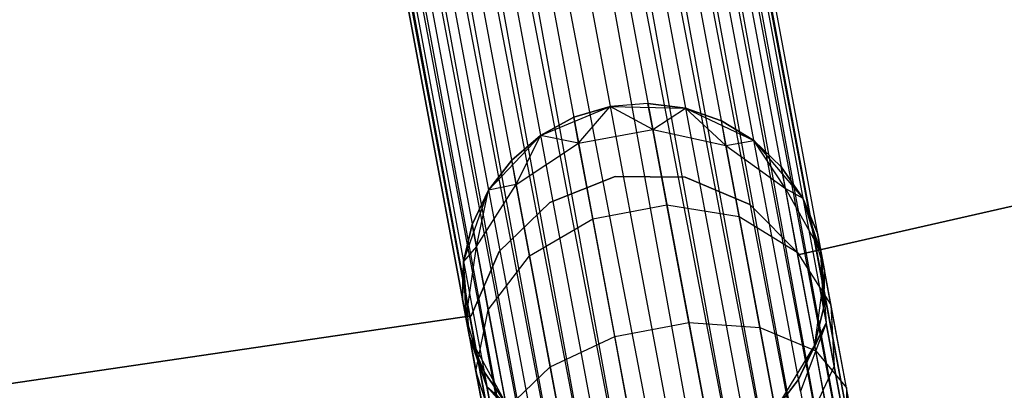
# Model space of a CAD drawing. Extents: x -102 to 102, y -101 to 102.
# Tile 281 of 481: x 7.7 to 13.13, y -60.02 to -57.98. Entities that reach past the tile are written whole.
import ezdxf

# ---------------------------------------------------------------- set-up
doc = ezdxf.new("R2010")
doc.units = 0
doc.header["$LTSCALE"] = 25.4
doc.layers.get('0').update_dxf_attribs({"linetype": 'CONTINUOUS'})

# ---------------------------------------------------------------- blocks, each defined once
blk = doc.blocks.new('NL2500011659_STL')
at = {"color": 0}
for p, q in [((15.8272, -79.0952, -7.3955), (8.9158, -42.3587, -7.191)), ((8.9158, -42.3587, -7.191), (15.7009, -79.1189, -7)), ((8.9158, -42.3587, -7.191), (15.7009, -79.1189, -7)), ((15.8272, -79.0952, -7.3955), (8.9158, -42.3587, -7.191)), ((8.9158, -42.3587, -7.809), (15.7845, -79.1032, -7.809)), ((8.9158, -42.3587, -7.809), (15.7845, -79.1032, -7.809)), ((8.9585, -42.3508, -7.3955), (15.8272, -79.0952, -7.3955)), ((8.9585, -42.3508, -7.6045), (15.8272, -79.0952, -7.3955)), ((15.7845, -79.1032, -7.809), (8.9585, -42.3508, -7.6045)), ((8.9585, -42.3508, -7.6045), (15.8272, -79.0952, -7.3955)), ((8.9585, -42.3508, -7.3955), (15.8272, -79.0952, -7.3955)), ((15.7845, -79.1032, -7.809), (8.9585, -42.3508, -7.6045)), ((8.5587, -42.4255, -6.691), (15.4274, -79.17, -6.691)), ((8.5587, -42.4255, -6.691), (15.4274, -79.17, -6.691)), ((15.2494, -79.2032, -8.4135), (8.5587, -42.4255, -8.309)), ((8.5587, -42.4255, -8.309), (15.5801, -79.1414, -8.1691)), ((8.5587, -42.4255, -8.309), (15.5801, -79.1414, -8.1691)), ((15.2494, -79.2032, -8.4135), (8.5587, -42.4255, -8.309)), ((15.7009, -79.1189, -7), (8.7114, -42.3969, -6.8309)), ((8.7114, -42.3969, -6.8309), (15.4274, -79.17, -6.691)), ((8.7114, -42.3969, -6.8309), (15.4274, -79.17, -6.691)), ((15.7009, -79.1189, -7), (8.7114, -42.3969, -6.8309)), ((8.7114, -42.3969, -8.1691), (15.5801, -79.1414, -8.1691)), ((8.7114, -42.3969, -8.1691), (15.5801, -79.1414, -8.1691)), ((8.8322, -42.3744, -7), (15.7009, -79.1189, -7)), ((8.8322, -42.3744, -7), (15.7009, -79.1189, -7)), ((15.5801, -79.1414, -8.1691), (8.8322, -42.3744, -8)), ((8.8322, -42.3744, -8), (15.7845, -79.1032, -7.809)), ((8.8322, -42.3744, -8), (15.7845, -79.1032, -7.809)), ((15.5801, -79.1414, -8.1691), (8.8322, -42.3744, -8)), ((15.4274, -79.17, -6.691), (8.3807, -42.4588, -6.5865)), ((8.3807, -42.4588, -6.5865), (15.054, -79.2398, -6.5218)), ((8.3807, -42.4588, -6.5865), (15.054, -79.2398, -6.5218)), ((15.4274, -79.17, -6.691), (8.3807, -42.4588, -6.5865)), ((8.3807, -42.4588, -8.4135), (15.2494, -79.2032, -8.4135)), ((8.3807, -42.4588, -8.4135), (15.2494, -79.2032, -8.4135)), ((7.9809, -42.5335, -6.5), (14.8496, -79.278, -6.5)), ((7.9809, -42.5335, -6.5), (14.8496, -79.278, -6.5)), ((7.9809, -42.5335, -8.5), (14.8496, -79.278, -8.5)), ((7.9809, -42.5335, -8.5), (14.8496, -79.278, -8.5)), ((8.1853, -42.4953, -6.5218), (15.054, -79.2398, -6.5218)), ((8.1853, -42.4953, -6.5218), (15.054, -79.2398, -6.5218)), ((8.1853, -42.4953, -8.4782), (14.8496, -79.278, -8.5)), ((8.1853, -42.4953, -8.4782), (14.8496, -79.278, -8.5)), ((8.1853, -42.4953, -8.4782), (15.2494, -79.2032, -8.4135)), ((8.1853, -42.4953, -8.4782), (15.2494, -79.2032, -8.4135)), ((14.4498, -79.3527, -8.4135), (7.7765, -42.5717, -8.4782)), ((7.7765, -42.5717, -8.4782), (14.8496, -79.278, -8.5)), ((14.4498, -79.3527, -8.4135), (7.7765, -42.5717, -8.4782)), ((7.7765, -42.5717, -6.5218), (14.6453, -79.3162, -6.5218)), ((7.7765, -42.5717, -6.5218), (14.6453, -79.3162, -6.5218)), ((7.7765, -42.5717, -8.4782), (14.8496, -79.278, -8.5)), ((14.1191, -79.4145, -8.1691), (7.4031, -42.6415, -8.309)), ((7.4031, -42.6415, -8.309), (14.4498, -79.3527, -8.4135)), ((7.4031, -42.6415, -8.309), (14.4498, -79.3527, -8.4135)), ((14.1191, -79.4145, -8.1691), (7.4031, -42.6415, -8.309)), ((7.4031, -42.6415, -6.691), (14.2719, -79.386, -6.691)), ((7.4031, -42.6415, -6.691), (14.2719, -79.386, -6.691)), ((7.5811, -42.6082, -8.4135), (14.4498, -79.3527, -8.4135)), ((7.5811, -42.6082, -8.4135), (14.4498, -79.3527, -8.4135)), ((14.6453, -79.3162, -6.5218), (7.5811, -42.6082, -6.5865)), ((7.5811, -42.6082, -6.5865), (14.2719, -79.386, -6.691)), ((7.5811, -42.6082, -6.5865), (14.2719, -79.386, -6.691)), ((14.6453, -79.3162, -6.5218), (7.5811, -42.6082, -6.5865)), ((13.9148, -79.4527, -7.809), (7.1296, -42.6926, -8)), ((7.1296, -42.6926, -8), (14.1191, -79.4145, -8.1691)), ((7.1296, -42.6926, -8), (14.1191, -79.4145, -8.1691)), ((13.9148, -79.4527, -7.809), (7.1296, -42.6926, -8)), ((7.1296, -42.6926, -7), (13.9984, -79.4371, -7)), ((7.1296, -42.6926, -7), (13.9984, -79.4371, -7)), ((7.2504, -42.67, -8.1691), (14.1191, -79.4145, -8.1691)), ((7.2504, -42.67, -8.1691), (14.1191, -79.4145, -8.1691)), ((14.2719, -79.386, -6.691), (7.2504, -42.67, -6.8309)), ((7.2504, -42.67, -6.8309), (13.9984, -79.4371, -7)), ((7.2504, -42.67, -6.8309), (13.9984, -79.4371, -7)), ((14.2719, -79.386, -6.691), (7.2504, -42.67, -6.8309)), ((13.872, -79.4607, -7.3955), (7.0033, -42.7162, -7.6045)), ((7.0033, -42.7162, -7.3955), (13.872, -79.4607, -7.3955)), ((13.872, -79.4607, -7.3955), (7.0033, -42.7162, -7.6045)), ((7.0033, -42.7162, -7.6045), (13.9148, -79.4527, -7.809)), ((7.0033, -42.7162, -7.6045), (13.9148, -79.4527, -7.809)), ((7.0033, -42.7162, -7.3955), (13.872, -79.4607, -7.3955)), ((7.046, -42.7083, -7.809), (13.9148, -79.4527, -7.809)), ((7.046, -42.7083, -7.809), (13.9148, -79.4527, -7.809)), ((13.9984, -79.4371, -7), (7.046, -42.7083, -7.191)), ((7.046, -42.7083, -7.191), (13.872, -79.4607, -7.3955)), ((7.046, -42.7083, -7.191), (13.872, -79.4607, -7.3955)), ((13.9984, -79.4371, -7), (7.046, -42.7083, -7.191)), ((10.5737, -58.6174, -314), (10.9576, -58.4577, -314)), ((10.5737, -58.6174, -314), (10.9576, -58.4577, -314)), ((10.9576, -58.4577, -309.5), (10.7573, -58.5173, -309.5)), ((10.7573, -58.5173, -309.5), (10.9576, -58.4577, -314)), ((10.9576, -58.4577, -309.5), (10.7573, -58.5173, -309.5)), ((10.7573, -58.5173, -309.5), (10.9576, -58.4577, -314)), ((10.7841, -58.6606, -308.5797), (10.9576, -58.4577, -309.5)), ((10.7841, -58.6606, -308.5797), (10.9576, -58.4577, -309.5)), ((11.166, -58.4409, -309.5), (10.9576, -58.4577, -309.5)), ((11.166, -58.4409, -309.5), (10.9576, -58.4577, -309.5)), ((11.166, -58.4409, -309.5), (10.9576, -58.4577, -314)), ((11.166, -58.4409, -309.5), (10.9576, -58.4577, -314)), ((10.9576, -58.4577, -314), (11.3733, -58.4679, -314)), ((11.1928, -58.5842, -308.5797), (10.9576, -58.4577, -309.5)), ((11.1928, -58.5842, -308.5797), (10.9576, -58.4577, -309.5)), ((10.9576, -58.4577, -309.5), (10.9576, -58.4577, -314)), ((10.9576, -58.4577, -309.5), (10.9576, -58.4577, -314)), ((10.9576, -58.4577, -314), (11.3733, -58.4679, -314)), ((11.1928, -58.5842, -308.5797), (11.166, -58.4409, -309.5)), ((11.1928, -58.5842, -308.5797), (11.166, -58.4409, -309.5)), ((11.3733, -58.4679, -309.5), (11.166, -58.4409, -309.5)), ((11.166, -58.4409, -309.5), (11.3733, -58.4679, -314)), ((11.166, -58.4409, -309.5), (11.3733, -58.4679, -314)), ((11.3733, -58.4679, -309.5), (11.166, -58.4409, -309.5)), ((11.1928, -58.5842, -308.5797), (11.3733, -58.4679, -309.5)), ((11.1928, -58.5842, -308.5797), (11.3733, -58.4679, -309.5)), ((11.3733, -58.4679, -314), (11.7489, -58.6463, -314)), ((11.5958, -58.6725, -308.632), (11.3733, -58.4679, -309.5)), ((11.5958, -58.6725, -308.632), (11.3733, -58.4679, -309.5)), ((11.5705, -58.5374, -309.5), (11.3733, -58.4679, -309.5)), ((11.3733, -58.4679, -314), (11.5705, -58.5374, -309.5)), ((11.3733, -58.4679, -314), (11.7489, -58.6463, -314)), ((11.3733, -58.4679, -309.5), (11.3733, -58.4679, -314)), ((11.3733, -58.4679, -309.5), (11.3733, -58.4679, -314)), ((11.5705, -58.5374, -309.5), (11.3733, -58.4679, -309.5)), ((11.3733, -58.4679, -314), (11.5705, -58.5374, -309.5)), ((10.7573, -58.5173, -309.5), (10.5737, -58.6174, -309.5)), ((10.5737, -58.6174, -314), (10.7573, -58.5173, -309.5)), ((10.7573, -58.5173, -309.5), (10.5737, -58.6174, -309.5)), ((10.5737, -58.6174, -314), (10.7573, -58.5173, -309.5)), ((10.7841, -58.6606, -308.5797), (10.7573, -58.5173, -309.5)), ((10.7841, -58.6606, -308.5797), (10.7573, -58.5173, -309.5)), ((11.5958, -58.6725, -308.632), (11.5705, -58.5374, -309.5)), ((11.5958, -58.6725, -308.632), (11.5705, -58.5374, -309.5)), ((11.7489, -58.6463, -309.5), (11.5705, -58.5374, -309.5)), ((11.5705, -58.5374, -309.5), (11.7489, -58.6463, -314)), ((11.5705, -58.5374, -309.5), (11.7489, -58.6463, -314)), ((11.7489, -58.6463, -309.5), (11.5705, -58.5374, -309.5)), ((10.7841, -58.6606, -308.5797), (11.1928, -58.5842, -308.5797)), ((10.7841, -58.6606, -308.5797), (11.1928, -58.5842, -308.5797)), ((11.1928, -58.5842, -308.5797), (11.5958, -58.6725, -308.632)), ((11.2705, -59, -307.7495), (11.1928, -58.5842, -308.5797)), ((11.2705, -59, -307.7495), (11.1928, -58.5842, -308.5797)), ((11.1928, -58.5842, -308.5797), (11.5958, -58.6725, -308.632)), ((10.2879, -58.9194, -314), (10.5737, -58.6174, -314)), ((10.2879, -58.9194, -314), (10.5737, -58.6174, -314)), ((10.5737, -58.6174, -309.5), (10.415, -58.7534, -309.5)), ((10.415, -58.7534, -309.5), (10.5737, -58.6174, -314)), ((10.415, -58.7534, -309.5), (10.5737, -58.6174, -314)), ((10.5737, -58.6174, -309.5), (10.415, -58.7534, -309.5)), ((10.4402, -58.8885, -308.632), (10.5737, -58.6174, -309.5)), ((10.4402, -58.8885, -308.632), (10.5737, -58.6174, -309.5)), ((10.7841, -58.6606, -308.5797), (10.5737, -58.6174, -309.5)), ((10.7841, -58.6606, -308.5797), (10.5737, -58.6174, -309.5)), ((10.5737, -58.6174, -309.5), (10.5737, -58.6174, -314)), ((10.5737, -58.6174, -309.5), (10.5737, -58.6174, -314)), ((11.5958, -58.6725, -308.632), (11.7489, -58.6463, -309.5)), ((11.5958, -58.6725, -308.632), (11.7489, -58.6463, -309.5)), ((11.7489, -58.6463, -314), (12.0195, -58.9621, -314)), ((11.9233, -58.9103, -308.7274), (11.7489, -58.6463, -309.5)), ((11.9233, -58.9103, -308.7274), (11.7489, -58.6463, -309.5)), ((11.9008, -58.79, -309.5), (11.7489, -58.6463, -309.5)), ((11.7489, -58.6463, -314), (11.9008, -58.79, -309.5)), ((11.7489, -58.6463, -314), (12.0195, -58.9621, -314)), ((11.7489, -58.6463, -309.5), (11.7489, -58.6463, -314)), ((11.7489, -58.6463, -309.5), (11.7489, -58.6463, -314)), ((11.9008, -58.79, -309.5), (11.7489, -58.6463, -309.5)), ((11.7489, -58.6463, -314), (11.9008, -58.79, -309.5)), ((10.4402, -58.8885, -308.632), (10.7841, -58.6606, -308.5797)), ((10.4402, -58.8885, -308.632), (10.7841, -58.6606, -308.5797)), ((10.8618, -59.0764, -307.7495), (10.7841, -58.6606, -308.5797)), ((10.8618, -59.0764, -307.7495), (10.7841, -58.6606, -308.5797)), ((11.5958, -58.6725, -308.632), (11.9233, -58.9103, -308.7274)), ((11.6691, -59.0647, -307.8489), (11.5958, -58.6725, -308.632)), ((11.6691, -59.0647, -307.8489), (11.5958, -58.6725, -308.632)), ((11.5958, -58.6725, -308.632), (11.9233, -58.9103, -308.7274)), ((14.7358, -58.6532, -312), (12.0004, -59.2727, -312)), ((12.0004, -59.2727, -314), (14.7358, -58.6532, -314)), ((12.0004, -59.2727, -314), (14.7358, -58.6532, -314)), ((14.7358, -58.6532, -312), (12.0004, -59.2727, -312)), ((10.415, -58.7534, -309.5), (10.2879, -58.9194, -309.5)), ((10.2879, -58.9194, -314), (10.415, -58.7534, -309.5)), ((10.415, -58.7534, -309.5), (10.2879, -58.9194, -309.5)), ((10.2879, -58.9194, -314), (10.415, -58.7534, -309.5)), ((10.4402, -58.8885, -308.632), (10.415, -58.7534, -309.5)), ((10.4402, -58.8885, -308.632), (10.415, -58.7534, -309.5)), ((11.9233, -58.9103, -308.7274), (11.9008, -58.79, -309.5)), ((11.9233, -58.9103, -308.7274), (11.9008, -58.79, -309.5)), ((12.0195, -58.9621, -309.5), (11.9008, -58.79, -309.5)), ((11.9008, -58.79, -309.5), (12.0195, -58.9621, -314)), ((11.9008, -58.79, -309.5), (12.0195, -58.9621, -314)), ((12.0195, -58.9621, -309.5), (11.9008, -58.79, -309.5)), ((10.9846, -58.8437, -312), (10.6252, -58.9868, -312)), ((10.6252, -58.9868, -314), (10.9846, -58.8437, -314)), ((10.6252, -58.9868, -314), (10.9846, -58.8437, -314)), ((10.9846, -58.8437, -312), (10.6252, -58.9868, -312)), ((11.3714, -58.8477, -312), (10.9846, -58.8437, -312)), ((10.9846, -58.8437, -312), (10.9846, -58.8437, -314)), ((10.9846, -58.8437, -314), (11.3714, -58.8477, -314)), ((10.9846, -58.8437, -312), (10.9846, -58.8437, -314)), ((10.9846, -58.8437, -314), (11.3714, -58.8477, -314)), ((11.3714, -58.8477, -312), (10.9846, -58.8437, -312)), ((11.7278, -58.9982, -312), (11.3714, -58.8477, -312)), ((11.3714, -58.8477, -312), (11.3714, -58.8477, -314)), ((11.3714, -58.8477, -314), (11.7278, -58.9982, -314)), ((11.3714, -58.8477, -312), (11.3714, -58.8477, -314)), ((11.3714, -58.8477, -314), (11.7278, -58.9982, -314)), ((11.7278, -58.9982, -312), (11.3714, -58.8477, -312)), ((10.1497, -59.3116, -314), (10.2879, -58.9194, -314)), ((10.1497, -59.3116, -314), (10.2879, -58.9194, -314)), ((10.2879, -58.9194, -309.5), (10.1982, -59.1083, -309.5)), ((10.1982, -59.1083, -309.5), (10.2879, -58.9194, -314)), ((10.1982, -59.1083, -309.5), (10.2879, -58.9194, -314)), ((10.2879, -58.9194, -309.5), (10.1982, -59.1083, -309.5)), ((10.2207, -59.2286, -308.7274), (10.4402, -58.8885, -308.632)), ((10.2207, -59.2286, -308.7274), (10.4402, -58.8885, -308.632)), ((10.2207, -59.2286, -308.7274), (10.2879, -58.9194, -309.5)), ((10.2207, -59.2286, -308.7274), (10.2879, -58.9194, -309.5)), ((10.4402, -58.8885, -308.632), (10.2879, -58.9194, -309.5)), ((10.4402, -58.8885, -308.632), (10.2879, -58.9194, -309.5)), ((10.2879, -58.9194, -309.5), (10.2879, -58.9194, -314)), ((10.2879, -58.9194, -309.5), (10.2879, -58.9194, -314)), ((10.5135, -59.2807, -307.8489), (10.4402, -58.8885, -308.632)), ((10.5135, -59.2807, -307.8489), (10.4402, -58.8885, -308.632)), ((11.9233, -58.9103, -308.7274), (12.0195, -58.9621, -309.5)), ((11.9233, -58.9103, -308.7274), (12.0195, -58.9621, -309.5)), ((11.9233, -58.9103, -308.7274), (12.1187, -59.2564, -308.8497)), ((11.9885, -59.2593, -308.0305), (11.9233, -58.9103, -308.7274)), ((11.9885, -59.2593, -308.0305), (11.9233, -58.9103, -308.7274)), ((11.9233, -58.9103, -308.7274), (12.1187, -59.2564, -308.8497)), ((12.0195, -58.9621, -314), (12.1382, -59.3606, -314)), ((12.1187, -59.2564, -308.8497), (12.0195, -58.9621, -309.5)), ((12.1187, -59.2564, -308.8497), (12.0195, -58.9621, -309.5)), ((12.0998, -59.1551, -309.5), (12.0195, -58.9621, -309.5)), ((12.0195, -58.9621, -314), (12.0998, -59.1551, -309.5)), ((12.0195, -58.9621, -314), (12.1382, -59.3606, -314)), ((12.0195, -58.9621, -309.5), (12.0195, -58.9621, -314)), ((12.0195, -58.9621, -309.5), (12.0195, -58.9621, -314)), ((12.0998, -59.1551, -309.5), (12.0195, -58.9621, -309.5)), ((12.0195, -58.9621, -314), (12.0998, -59.1551, -309.5)), ((10.6252, -58.9868, -312), (10.347, -59.2556, -312)), ((10.347, -59.2556, -314), (10.6252, -58.9868, -314)), ((10.347, -59.2556, -314), (10.6252, -58.9868, -314)), ((10.6252, -58.9868, -312), (10.347, -59.2556, -312)), ((10.6252, -58.9868, -312), (10.6252, -58.9868, -314)), ((10.6252, -58.9868, -312), (10.6252, -58.9868, -314)), ((10.8618, -59.0764, -307.7495), (11.2705, -59, -307.7495)), ((10.8618, -59.0764, -307.7495), (11.2705, -59, -307.7495)), ((11.2705, -59, -307.7495), (11.6691, -59.0647, -307.8489)), ((11.3916, -59.6477, -307.0906), (11.2705, -59, -307.7495)), ((11.3916, -59.6477, -307.0906), (11.2705, -59, -307.7495)), ((11.2705, -59, -307.7495), (11.6691, -59.0647, -307.8489)), ((12.0004, -59.2727, -312), (11.7278, -58.9982, -312)), ((11.7278, -58.9982, -312), (11.7278, -58.9982, -314)), ((11.7278, -58.9982, -314), (12.0004, -59.2727, -314)), ((11.7278, -58.9982, -312), (11.7278, -58.9982, -314)), ((11.7278, -58.9982, -314), (12.0004, -59.2727, -314)), ((12.0004, -59.2727, -312), (11.7278, -58.9982, -312)), ((10.5135, -59.2807, -307.8489), (10.8618, -59.0764, -307.7495)), ((10.5135, -59.2807, -307.8489), (10.8618, -59.0764, -307.7495)), ((10.9829, -59.7241, -307.0906), (10.8618, -59.0764, -307.7495)), ((10.9829, -59.7241, -307.0906), (10.8618, -59.0764, -307.7495)), ((11.6691, -59.0647, -307.8489), (11.9885, -59.2593, -308.0305)), ((11.7833, -59.6756, -307.2274), (11.6691, -59.0647, -307.8489)), ((11.7833, -59.6756, -307.2274), (11.6691, -59.0647, -307.8489)), ((11.6691, -59.0647, -307.8489), (11.9885, -59.2593, -308.0305)), ((10.1982, -59.1083, -309.5), (10.1497, -59.3116, -309.5)), ((10.1497, -59.3116, -314), (10.1982, -59.1083, -309.5)), ((10.1982, -59.1083, -309.5), (10.1497, -59.3116, -309.5)), ((10.1497, -59.3116, -314), (10.1982, -59.1083, -309.5)), ((10.2207, -59.2286, -308.7274), (10.1982, -59.1083, -309.5)), ((10.2207, -59.2286, -308.7274), (10.1982, -59.1083, -309.5)), ((12.1187, -59.2564, -308.8497), (12.0998, -59.1551, -309.5)), ((12.0998, -59.1551, -309.5), (12.1382, -59.3606, -314)), ((12.1187, -59.2564, -308.8497), (12.0998, -59.1551, -309.5)), ((12.0998, -59.1551, -309.5), (12.1382, -59.3606, -314)), ((10.2207, -59.2286, -308.7274), (10.1497, -59.3116, -309.5)), ((10.2207, -59.2286, -308.7274), (10.1497, -59.3116, -309.5)), ((10.1635, -59.6219, -308.8497), (10.2207, -59.2286, -308.7274)), ((10.1635, -59.6219, -308.8497), (10.2207, -59.2286, -308.7274)), ((10.286, -59.5776, -308.0305), (10.2207, -59.2286, -308.7274)), ((10.286, -59.5776, -308.0305), (10.2207, -59.2286, -308.7274)), ((10.347, -59.2556, -312), (10.1916, -59.6099, -312)), ((10.1916, -59.6099, -314), (10.347, -59.2556, -314)), ((10.1916, -59.6099, -314), (10.347, -59.2556, -314)), ((10.347, -59.2556, -312), (10.1916, -59.6099, -312)), ((10.286, -59.5776, -308.0305), (10.5135, -59.2807, -307.8489)), ((10.286, -59.5776, -308.0305), (10.5135, -59.2807, -307.8489)), ((10.347, -59.2556, -312), (10.347, -59.2556, -314)), ((10.347, -59.2556, -312), (10.347, -59.2556, -314)), ((10.6277, -59.8916, -307.2274), (10.5135, -59.2807, -307.8489)), ((10.6277, -59.8916, -307.2274), (10.5135, -59.2807, -307.8489)), ((11.9885, -59.2593, -308.0305), (12.1736, -59.5502, -308.263)), ((12.0902, -59.803, -307.4774), (11.9885, -59.2593, -308.0305)), ((12.0902, -59.803, -307.4774), (11.9885, -59.2593, -308.0305)), ((11.9885, -59.2593, -308.0305), (12.1736, -59.5502, -308.263)), ((12.0004, -59.2727, -312), (12.0004, -59.2727, -314)), ((12.0004, -59.2727, -312), (12.0004, -59.2727, -314)), ((12.133, -59.5696, -309.5), (12.1187, -59.2564, -308.8497)), ((12.1187, -59.2564, -308.8497), (12.1482, -59.651, -308.9774)), ((12.133, -59.5696, -309.5), (12.1187, -59.2564, -308.8497)), ((12.1382, -59.3606, -309.5), (12.1187, -59.2564, -308.8497)), ((12.1382, -59.3606, -309.5), (12.1187, -59.2564, -308.8497)), ((12.1736, -59.5502, -308.263), (12.1187, -59.2564, -308.8497)), ((12.1736, -59.5502, -308.263), (12.1187, -59.2564, -308.8497)), ((12.1187, -59.2564, -308.8497), (12.1482, -59.651, -308.9774)), ((10.1497, -59.3116, -309.5), (10.1446, -59.5206, -309.5)), ((10.1446, -59.5206, -309.5), (10.1497, -59.3116, -314)), ((10.1446, -59.5206, -309.5), (10.1497, -59.3116, -314)), ((10.1497, -59.3116, -309.5), (10.1446, -59.5206, -309.5)), ((10.183, -59.7261, -314), (10.1497, -59.3116, -314)), ((10.1635, -59.6219, -308.8497), (10.1497, -59.3116, -309.5)), ((10.1635, -59.6219, -308.8497), (10.1497, -59.3116, -309.5)), ((10.183, -59.7261, -314), (10.1497, -59.3116, -314)), ((10.1497, -59.3116, -309.5), (10.1497, -59.3116, -314)), ((10.1497, -59.3116, -309.5), (10.1497, -59.3116, -314)), ((12.1382, -59.3606, -314), (12.0845, -59.773, -314)), ((12.1382, -59.3606, -314), (12.0845, -59.773, -314)), ((12.133, -59.5696, -309.5), (12.1382, -59.3606, -309.5)), ((12.1382, -59.3606, -314), (12.133, -59.5696, -309.5)), ((12.133, -59.5696, -309.5), (12.1382, -59.3606, -309.5)), ((12.1382, -59.3606, -314), (12.133, -59.5696, -309.5)), ((12.1382, -59.3606, -309.5), (12.1382, -59.3606, -314)), ((12.1382, -59.3606, -309.5), (12.1382, -59.3606, -314)), ((10.1635, -59.6219, -308.8497), (10.1446, -59.5206, -309.5)), ((10.183, -59.7261, -314), (10.1446, -59.5206, -309.5)), ((10.1635, -59.6219, -308.8497), (10.1446, -59.5206, -309.5)), ((10.183, -59.7261, -314), (10.1446, -59.5206, -309.5)), ((12.0845, -59.773, -309.5), (12.133, -59.5696, -309.5)), ((12.133, -59.5696, -309.5), (12.0845, -59.773, -314)), ((12.133, -59.5696, -309.5), (12.0845, -59.773, -314)), ((12.0845, -59.773, -309.5), (12.133, -59.5696, -309.5)), ((12.133, -59.5696, -309.5), (12.1482, -59.651, -308.9774)), ((12.133, -59.5696, -309.5), (12.1482, -59.651, -308.9774)), ((12.1736, -59.5502, -308.263), (12.1924, -59.8871, -308.5061)), ((12.2592, -60.0079, -307.7974), (12.1736, -59.5502, -308.263)), ((12.2592, -60.0079, -307.7974), (12.1736, -59.5502, -308.263)), ((12.1736, -59.5502, -308.263), (12.1924, -59.8871, -308.5061)), ((10.1916, -59.6099, -312), (7.4161, -60.0178, -312)), ((7.4161, -60.0178, -314), (10.1916, -59.6099, -314)), ((7.4161, -60.0178, -314), (10.1916, -59.6099, -314)), ((10.1916, -59.6099, -312), (7.4161, -60.0178, -312)), ((10.2785, -60.0005, -308.9774), (10.1635, -59.6219, -308.8497)), ((10.1635, -59.6219, -308.8497), (10.183, -59.7261, -309.5)), ((10.1635, -59.6219, -308.8497), (10.183, -59.7261, -309.5)), ((10.2184, -59.9157, -308.263), (10.1635, -59.6219, -308.8497)), ((10.2785, -60.0005, -308.9774), (10.1635, -59.6219, -308.8497)), ((10.2184, -59.9157, -308.263), (10.1635, -59.6219, -308.8497)), ((10.1916, -59.6099, -312), (10.1916, -59.6099, -314)), ((10.1916, -59.6099, -312), (10.1916, -59.6099, -314)), ((10.2184, -59.9157, -308.263), (10.286, -59.5776, -308.0305)), ((10.2184, -59.9157, -308.263), (10.286, -59.5776, -308.0305)), ((10.3876, -60.1213, -307.4774), (10.286, -59.5776, -308.0305)), ((10.3876, -60.1213, -307.4774), (10.286, -59.5776, -308.0305)), ((10.9829, -59.7241, -307.0906), (11.3916, -59.6477, -307.0906)), ((10.9829, -59.7241, -307.0906), (11.3916, -59.6477, -307.0906)), ((11.3916, -59.6477, -307.0906), (11.7833, -59.6756, -307.2274)), ((11.5442, -60.4637, -306.6676), (11.3916, -59.6477, -307.0906)), ((11.5442, -60.4637, -306.6676), (11.3916, -59.6477, -307.0906)), ((11.3916, -59.6477, -307.0906), (11.7833, -59.6756, -307.2274)), ((11.7833, -59.6756, -307.2274), (12.0902, -59.803, -307.4774)), ((11.9272, -60.4453, -306.8285), (11.7833, -59.6756, -307.2274)), ((11.9272, -60.4453, -306.8285), (11.7833, -59.6756, -307.2274)), ((11.7833, -59.6756, -307.2274), (12.0902, -59.803, -307.4774)), ((11.9948, -59.9618, -309.5), (12.1482, -59.651, -308.9774)), ((11.9948, -59.9618, -309.5), (12.1482, -59.651, -308.9774)), ((12.1482, -59.651, -308.9774), (12.0068, -60.0258, -309.0887)), ((12.1482, -59.651, -308.9774), (12.0068, -60.0258, -309.0887)), ((12.0845, -59.773, -309.5), (12.1482, -59.651, -308.9774)), ((12.0845, -59.773, -309.5), (12.1482, -59.651, -308.9774)), ((12.1924, -59.8871, -308.5061), (12.1482, -59.651, -308.9774)), ((12.1924, -59.8871, -308.5061), (12.1482, -59.651, -308.9774)), ((10.382, -60.0913, -314), (10.183, -59.7261, -314)), ((10.2785, -60.0005, -308.9774), (10.183, -59.7261, -309.5)), ((10.183, -59.7261, -309.5), (10.2633, -59.9191, -309.5)), ((10.2785, -60.0005, -308.9774), (10.183, -59.7261, -309.5)), ((10.183, -59.7261, -309.5), (10.183, -59.7261, -314)), ((10.2633, -59.9191, -309.5), (10.183, -59.7261, -314)), ((10.382, -60.0913, -314), (10.183, -59.7261, -314)), ((10.2633, -59.9191, -309.5), (10.183, -59.7261, -314)), ((10.183, -59.7261, -309.5), (10.2633, -59.9191, -309.5)), ((10.183, -59.7261, -309.5), (10.183, -59.7261, -314)), ((10.6277, -59.8916, -307.2274), (10.9829, -59.7241, -307.0906)), ((10.6277, -59.8916, -307.2274), (10.9829, -59.7241, -307.0906)), ((11.1354, -60.5402, -306.6676), (10.9829, -59.7241, -307.0906)), ((11.1354, -60.5402, -306.6676), (10.9829, -59.7241, -307.0906)), ((12.0845, -59.773, -314), (11.8678, -60.1279, -314)), ((12.0845, -59.773, -314), (11.8678, -60.1279, -314)), ((11.9948, -59.9618, -309.5), (12.0845, -59.773, -309.5)), ((12.0845, -59.773, -314), (11.9948, -59.9618, -309.5)), ((11.9948, -59.9618, -309.5), (12.0845, -59.773, -309.5)), ((12.0845, -59.773, -314), (11.9948, -59.9618, -309.5)), ((12.0845, -59.773, -309.5), (12.0845, -59.773, -314)), ((12.0845, -59.773, -309.5), (12.0845, -59.773, -314)), ((12.0902, -59.803, -307.4774), (12.2592, -60.0079, -307.7974)), ((12.2182, -60.4881, -307.1223), (12.0902, -59.803, -307.4774)), ((12.2182, -60.4881, -307.1223), (12.0902, -59.803, -307.4774)), ((12.0902, -59.803, -307.4774), (12.2592, -60.0079, -307.7974)), ((10.3876, -60.1213, -307.4774), (10.6277, -59.8916, -307.2274)), ((10.3876, -60.1213, -307.4774), (10.6277, -59.8916, -307.2274)), ((10.7716, -60.6613, -306.8285), (10.6277, -59.8916, -307.2274)), ((10.7716, -60.6613, -306.8285), (10.6277, -59.8916, -307.2274)), ((12.1924, -59.8871, -308.5061), (12.0415, -60.2117, -308.7177)), ((12.1924, -59.8871, -308.5061), (12.0415, -60.2117, -308.7177)), ((12.2611, -60.2548, -308.132), (12.1924, -59.8871, -308.5061)), ((12.2611, -60.2548, -308.132), (12.1924, -59.8871, -308.5061)), ((10.3226, -60.2366, -308.5061), (10.2184, -59.9157, -308.263)), ((10.304, -60.3734, -307.7974), (10.2184, -59.9157, -308.263)), ((10.3226, -60.2366, -308.5061), (10.2184, -59.9157, -308.263)), ((10.304, -60.3734, -307.7974), (10.2184, -59.9157, -308.263)), ((10.2785, -60.0005, -308.9774), (10.2633, -59.9191, -309.5)), ((10.2633, -59.9191, -309.5), (10.382, -60.0913, -309.5)), ((10.2785, -60.0005, -308.9774), (10.2633, -59.9191, -309.5)), ((10.382, -60.0913, -314), (10.2633, -59.9191, -309.5)), ((10.2633, -59.9191, -309.5), (10.382, -60.0913, -309.5)), ((10.382, -60.0913, -314), (10.2633, -59.9191, -309.5)), ((10.5458, -60.299, -309.0887), (10.2785, -60.0005, -308.9774)), ((10.2785, -60.0005, -308.9774), (10.382, -60.0913, -309.5)), ((10.2785, -60.0005, -308.9774), (10.382, -60.0913, -309.5)), ((10.3226, -60.2366, -308.5061), (10.2785, -60.0005, -308.9774)), ((10.5458, -60.299, -309.0887), (10.2785, -60.0005, -308.9774)), ((10.3226, -60.2366, -308.5061), (10.2785, -60.0005, -308.9774)), ((11.8678, -60.1279, -309.5), (11.9948, -59.9618, -309.5)), ((11.9948, -59.9618, -309.5), (11.8678, -60.1279, -314)), ((11.9948, -59.9618, -309.5), (11.8678, -60.1279, -314)), ((11.8678, -60.1279, -309.5), (11.9948, -59.9618, -309.5)), ((12.0068, -60.0258, -309.0887), (11.9948, -59.9618, -309.5)), ((12.0068, -60.0258, -309.0887), (11.9948, -59.9618, -309.5)), ((12.2592, -60.0079, -307.7974), (12.2611, -60.2548, -308.132)), ((12.367, -60.5846, -307.4985), (12.2592, -60.0079, -307.7974)), ((12.367, -60.5846, -307.4985), (12.2592, -60.0079, -307.7974)), ((12.2592, -60.0079, -307.7974), (12.2611, -60.2548, -308.132))]:
    blk.add_line(p, q, dxfattribs=at)

msp = doc.modelspace()

# ---------------------------------------------------------------- block references
at = {"color": 0}
msp.add_blockref('NL2500011659_STL', (0, 0), dxfattribs=at)

doc.saveas('drawing.dxf')
